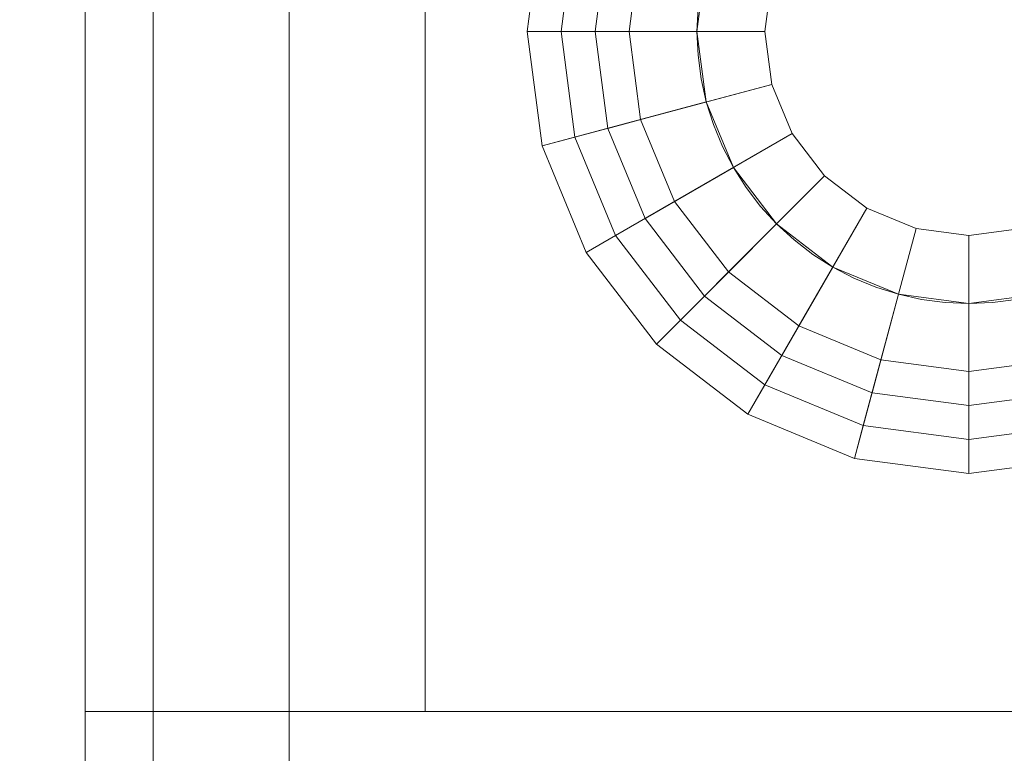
# Model space of a CAD drawing. Header units: inches. Extents: x -412 to -304, y -62 to 18.
# Tile 439 of 656: x -360.335 to -359.765, y -12.22 to -11.796. Entities that reach past the tile are written whole.
import ezdxf

# ---------------------------------------------------------------- set-up
doc = ezdxf.new("R2010")
doc.units = ezdxf.units.IN
doc.header["$LTSCALE"] = 32
doc.header["$MEASUREMENT"] = 0
doc.linetypes.add('Dash Style-1', pattern=[0.083328, 0.041656, -0.041672])
for name, color, linetype, lineweight in [('Black', 7, 'Continuous', 18), ('DashLineFill', 7, 'Dash Style-1', 13), ('Drawing', 7, 'Continuous', 18), ('Metal_HtAdjMech', 7, 'Continuous', 18), ('None', 7, 'Continuous', 18), ('SolidLine', 7, 'Continuous', 15), ('Wood_1-H', 7, 'Continuous', 13)]:
    doc.layers.add(name, color=color, linetype=linetype, lineweight=lineweight)

# ---------------------------------------------------------------- blocks, each defined once
blk = doc.blocks.new('Group-20')
at = {"layer": 'Black'}
for points in [[(-34.54794, 16.53613, 28.9791), (34.54794, 16.53613, 28.9791), (34.54794, -16.53613, 28.9791), (-34.54794, -16.53613, 28.9791)], [(-34.54794, 16.53613, 27.70079), (34.54794, 16.53613, 27.70079), (34.54794, -16.53613, 27.70079), (-34.54794, -16.53613, 27.70079)]]:
    blk.add_3dface(points, dxfattribs=at)
at = {"layer": 'Wood_1-H'}
for points in [[(-35.96494, 17.95313, 28.99879), (35.96494, 17.95313, 28.99879), (35.96494, -17.95313, 28.99879), (-35.96494, -17.95313, 28.99879)], [(-35.96494, 17.95313, 28.9791), (35.96494, 17.95313, 28.9791), (35.96494, -17.95313, 28.9791), (-35.96494, -17.95313, 28.9791)]]:
    blk.add_3dface(points, dxfattribs=at)
blk = doc.blocks.new('MpHtAdjTrough-1095 (3D)')
at = {"layer": 'Black'}
for points in [[(-17.3622, -4.05467, -1.5537), (17.3622, -4.05467, -1.5537), (17.3622, 2.5995, -3.97562), (-17.3622, 2.5995, -3.97562)], [(-17.3622, 2.59168, -4.03646), (17.3622, 2.59168, -4.03646), (17.3622, -4.07513, -1.60994), (-17.3622, -4.07513, -1.60994)]]:
    blk.add_3dface(points, dxfattribs=at)
blk = doc.blocks.new('TEK04-FrameA (3D)')
at = {"layer": 'Black'}
for points in [[(9.42913, 0.88583, 11.69291), (9.42511, 0.9164, 11.69291), (9.5392, 0.94697, 11.69291), (9.54724, 0.88583, 11.69291)], [(9.56693, 0.88583, 11.61417), (9.55821, 0.95206, 11.61417), (9.46314, 0.92659, 11.61417), (9.4685, 0.88583, 11.61417)], [(9.54724, 0.88583, 11.69291), (9.5392, 0.94697, 11.69291), (9.55821, 0.95206, 11.67323), (9.56693, 0.88583, 11.67323)], [(9.56693, 0.88583, 11.67323), (9.55821, 0.95206, 11.67323), (9.55821, 0.95206, 11.61417), (9.56693, 0.88583, 11.61417)], [(9.4685, 0.88583, 11.53543), (9.46314, 0.92659, 11.53543), (9.52018, 0.94187, 11.53543), (9.52756, 0.88583, 11.53543)], [(9.52756, 0.88583, 11.47638), (9.52018, 0.94187, 11.47638), (9.50117, 0.93678, 11.45669), (9.50787, 0.88583, 11.45669)], [(9.52756, 0.88583, 11.53543), (9.52018, 0.94187, 11.53543), (9.52018, 0.94187, 11.47638), (9.52756, 0.88583, 11.47638)], [(9.50787, 0.88583, 11.45669), (9.50117, 0.93678, 11.45669), (9.42511, 0.9164, 11.45669), (9.42913, 0.88583, 11.45669)], [(9.4685, 0.88583, 11.61417), (9.46314, 0.92659, 11.61417), (9.46314, 0.92659, 11.53543), (9.4685, 0.88583, 11.53543)], [(9.42913, 0.88583, 11.45669), (9.42511, 0.9164, 11.45669), (9.42511, 0.9164, 11.69291), (9.42913, 0.88583, 11.69291)], [(9.50117, 0.83488, 11.45669), (9.50787, 0.88583, 11.45669), (9.42913, 0.88583, 11.45669), (9.42511, 0.85526, 11.45669)], [(9.42511, 0.85526, 11.69291), (9.42913, 0.88583, 11.69291), (9.54724, 0.88583, 11.69291), (9.5392, 0.82469, 11.69291)], [(9.42511, 0.85526, 11.45669), (9.42913, 0.88583, 11.45669), (9.42913, 0.88583, 11.69291), (9.42511, 0.85526, 11.69291)], [(9.46314, 0.84507, 11.53543), (9.4685, 0.88583, 11.53543), (9.52756, 0.88583, 11.53543), (9.52018, 0.82978, 11.53543)], [(9.46314, 0.84507, 11.61417), (9.4685, 0.88583, 11.61417), (9.4685, 0.88583, 11.53543), (9.46314, 0.84507, 11.53543)], [(9.55821, 0.81959, 11.61417), (9.56693, 0.88583, 11.61417), (9.4685, 0.88583, 11.61417), (9.46314, 0.84507, 11.61417)], [(9.52018, 0.82978, 11.47638), (9.52756, 0.88583, 11.47638), (9.50787, 0.88583, 11.45669), (9.50117, 0.83488, 11.45669)], [(9.52018, 0.82978, 11.53543), (9.52756, 0.88583, 11.53543), (9.52756, 0.88583, 11.47638), (9.52018, 0.82978, 11.47638)], [(9.5392, 0.82469, 11.69291), (9.54724, 0.88583, 11.69291), (9.56693, 0.88583, 11.67323), (9.55821, 0.81959, 11.67323)], [(9.55821, 0.81959, 11.67323), (9.56693, 0.88583, 11.67323), (9.56693, 0.88583, 11.61417), (9.55821, 0.81959, 11.61417)], [(9.4815, 0.7874, 11.45669), (9.50117, 0.83488, 11.45669), (9.42511, 0.85526, 11.45669), (9.41331, 0.82677, 11.45669)], [(9.41331, 0.82677, 11.69291), (9.42511, 0.85526, 11.69291), (9.5392, 0.82469, 11.69291), (9.5156, 0.76772, 11.69291)], [(9.41331, 0.82677, 11.45669), (9.42511, 0.85526, 11.45669), (9.42511, 0.85526, 11.69291), (9.41331, 0.82677, 11.69291)], [(9.44741, 0.80709, 11.53543), (9.46314, 0.84507, 11.53543), (9.52018, 0.82978, 11.53543), (9.49855, 0.77756, 11.53543)], [(9.44741, 0.80709, 11.61417), (9.46314, 0.84507, 11.61417), (9.46314, 0.84507, 11.53543), (9.44741, 0.80709, 11.53543)], [(9.53264, 0.75787, 11.61417), (9.55821, 0.81959, 11.61417), (9.46314, 0.84507, 11.61417), (9.44741, 0.80709, 11.61417)], [(9.49855, 0.77756, 11.47638), (9.52018, 0.82978, 11.47638), (9.50117, 0.83488, 11.45669), (9.4815, 0.7874, 11.45669)], [(9.49855, 0.77756, 11.53543), (9.52018, 0.82978, 11.53543), (9.52018, 0.82978, 11.47638), (9.49855, 0.77756, 11.47638)], [(9.45022, 0.74663, 11.45669), (9.4815, 0.7874, 11.45669), (9.41331, 0.82677, 11.45669), (9.39454, 0.80231, 11.45669)], [(9.39454, 0.80231, 11.69291), (9.41331, 0.82677, 11.69291), (9.5156, 0.76772, 11.69291), (9.47806, 0.71879, 11.69291)], [(9.39454, 0.80231, 11.45669), (9.41331, 0.82677, 11.45669), (9.41331, 0.82677, 11.69291), (9.39454, 0.80231, 11.69291)], [(9.5156, 0.76772, 11.69291), (9.5392, 0.82469, 11.69291), (9.55821, 0.81959, 11.67323), (9.53264, 0.75787, 11.67323)], [(9.53264, 0.75787, 11.67323), (9.55821, 0.81959, 11.67323), (9.55821, 0.81959, 11.61417), (9.53264, 0.75787, 11.61417)], [(9.42238, 0.77447, 11.53543), (9.44741, 0.80709, 11.53543), (9.49855, 0.77756, 11.53543), (9.46414, 0.73271, 11.53543)], [(9.42238, 0.77447, 11.61417), (9.44741, 0.80709, 11.61417), (9.44741, 0.80709, 11.53543), (9.42238, 0.77447, 11.53543)], [(9.49198, 0.70487, 11.61417), (9.53264, 0.75787, 11.61417), (9.44741, 0.80709, 11.61417), (9.42238, 0.77447, 11.61417)], [(9.40945, 0.71535, 11.45669), (9.45022, 0.74663, 11.45669), (9.39454, 0.80231, 11.45669), (9.37008, 0.78354, 11.45669)], [(9.37008, 0.78354, 11.69291), (9.39454, 0.80231, 11.69291), (9.47806, 0.71879, 11.69291), (9.42913, 0.68125, 11.69291)], [(9.37008, 0.78354, 11.45669), (9.39454, 0.80231, 11.45669), (9.39454, 0.80231, 11.69291), (9.37008, 0.78354, 11.69291)], [(9.46414, 0.73271, 11.47638), (9.49855, 0.77756, 11.47638), (9.4815, 0.7874, 11.45669), (9.45022, 0.74663, 11.45669)], [(9.36197, 0.69568, 11.45669), (9.40945, 0.71535, 11.45669), (9.37008, 0.78354, 11.45669), (9.34159, 0.77174, 11.45669)], [(9.34159, 0.77174, 11.69291), (9.37008, 0.78354, 11.69291), (9.42913, 0.68125, 11.69291), (9.37216, 0.65766, 11.69291)], [(9.34159, 0.77174, 11.45669), (9.37008, 0.78354, 11.45669), (9.37008, 0.78354, 11.69291), (9.34159, 0.77174, 11.69291)], [(9.46414, 0.73271, 11.53543), (9.49855, 0.77756, 11.53543), (9.49855, 0.77756, 11.47638), (9.46414, 0.73271, 11.47638)], [(9.28045, 0.77174, 11.69291), (9.31102, 0.76772, 11.69291), (9.31102, 0.64961, 11.69291), (9.24989, 0.65766, 11.69291)], [(9.26007, 0.69568, 11.45669), (9.31102, 0.68898, 11.45669), (9.31102, 0.76772, 11.45669), (9.28045, 0.77174, 11.45669)], [(9.28045, 0.77174, 11.45669), (9.31102, 0.76772, 11.45669), (9.31102, 0.76772, 11.69291), (9.28045, 0.77174, 11.69291)], [(9.31102, 0.68898, 11.45669), (9.36197, 0.69568, 11.45669), (9.34159, 0.77174, 11.45669), (9.31102, 0.76772, 11.45669)], [(9.31102, 0.76772, 11.69291), (9.34159, 0.77174, 11.69291), (9.37216, 0.65766, 11.69291), (9.31102, 0.64961, 11.69291)], [(9.31102, 0.76772, 11.45669), (9.34159, 0.77174, 11.45669), (9.34159, 0.77174, 11.69291), (9.31102, 0.76772, 11.69291)], [(9.38976, 0.74944, 11.53543), (9.42238, 0.77447, 11.53543), (9.46414, 0.73271, 11.53543), (9.41929, 0.6983, 11.53543)], [(9.38976, 0.74944, 11.61417), (9.42238, 0.77447, 11.61417), (9.42238, 0.77447, 11.53543), (9.38976, 0.74944, 11.53543)], [(9.43898, 0.66421, 11.61417), (9.49198, 0.70487, 11.61417), (9.42238, 0.77447, 11.61417), (9.38976, 0.74944, 11.61417)], [(9.47806, 0.71879, 11.69291), (9.5156, 0.76772, 11.69291), (9.53264, 0.75787, 11.67323), (9.49198, 0.70487, 11.67323)], [(9.49198, 0.70487, 11.67323), (9.53264, 0.75787, 11.67323), (9.53264, 0.75787, 11.61417), (9.49198, 0.70487, 11.61417)], [(9.35178, 0.73371, 11.53543), (9.38976, 0.74944, 11.53543), (9.41929, 0.6983, 11.53543), (9.36707, 0.67667, 11.53543)], [(9.35178, 0.73371, 11.61417), (9.38976, 0.74944, 11.61417), (9.38976, 0.74944, 11.53543), (9.35178, 0.73371, 11.53543)], [(9.37726, 0.63864, 11.61417), (9.43898, 0.66421, 11.61417), (9.38976, 0.74944, 11.61417), (9.35178, 0.73371, 11.61417)], [(9.41929, 0.6983, 11.47638), (9.46414, 0.73271, 11.47638), (9.45022, 0.74663, 11.45669), (9.40945, 0.71535, 11.45669)], [(9.24479, 0.63864, 11.61417), (9.31102, 0.62992, 11.61417), (9.31102, 0.72835, 11.61417), (9.27026, 0.73371, 11.61417)], [(9.27026, 0.73371, 11.53543), (9.31102, 0.72835, 11.53543), (9.31102, 0.66929, 11.53543), (9.25498, 0.67667, 11.53543)], [(9.27026, 0.73371, 11.61417), (9.31102, 0.72835, 11.61417), (9.31102, 0.72835, 11.53543), (9.27026, 0.73371, 11.53543)], [(9.31102, 0.72835, 11.53543), (9.35178, 0.73371, 11.53543), (9.36707, 0.67667, 11.53543), (9.31102, 0.66929, 11.53543)], [(9.31102, 0.72835, 11.61417), (9.35178, 0.73371, 11.61417), (9.35178, 0.73371, 11.53543), (9.31102, 0.72835, 11.53543)], [(9.31102, 0.62992, 11.61417), (9.37726, 0.63864, 11.61417), (9.35178, 0.73371, 11.61417), (9.31102, 0.72835, 11.61417)], [(9.41929, 0.6983, 11.53543), (9.46414, 0.73271, 11.53543), (9.46414, 0.73271, 11.47638), (9.41929, 0.6983, 11.47638)], [(9.42913, 0.68125, 11.69291), (9.47806, 0.71879, 11.69291), (9.49198, 0.70487, 11.67323), (9.43898, 0.66421, 11.67323)], [(9.36707, 0.67667, 11.47638), (9.41929, 0.6983, 11.47638), (9.40945, 0.71535, 11.45669), (9.36197, 0.69568, 11.45669)], [(9.43898, 0.66421, 11.67323), (9.49198, 0.70487, 11.67323), (9.49198, 0.70487, 11.61417), (9.43898, 0.66421, 11.61417)], [(9.36707, 0.67667, 11.53543), (9.41929, 0.6983, 11.53543), (9.41929, 0.6983, 11.47638), (9.36707, 0.67667, 11.47638)], [(9.25498, 0.67667, 11.47638), (9.31102, 0.66929, 11.47638), (9.31102, 0.68898, 11.45669), (9.26007, 0.69568, 11.45669)], [(9.31102, 0.66929, 11.47638), (9.36707, 0.67667, 11.47638), (9.36197, 0.69568, 11.45669), (9.31102, 0.68898, 11.45669)], [(9.37216, 0.65766, 11.69291), (9.42913, 0.68125, 11.69291), (9.43898, 0.66421, 11.67323), (9.37726, 0.63864, 11.67323)], [(9.25498, 0.67667, 11.53543), (9.31102, 0.66929, 11.53543), (9.31102, 0.66929, 11.47638), (9.25498, 0.67667, 11.47638)], [(9.31102, 0.66929, 11.53543), (9.36707, 0.67667, 11.53543), (9.36707, 0.67667, 11.47638), (9.31102, 0.66929, 11.47638)], [(9.37726, 0.63864, 11.67323), (9.43898, 0.66421, 11.67323), (9.43898, 0.66421, 11.61417), (9.37726, 0.63864, 11.61417)], [(9.24989, 0.65766, 11.69291), (9.31102, 0.64961, 11.69291), (9.31102, 0.62992, 11.67323), (9.24479, 0.63864, 11.67323)], [(9.31102, 0.64961, 11.69291), (9.37216, 0.65766, 11.69291), (9.37726, 0.63864, 11.67323), (9.31102, 0.62992, 11.67323)], [(9.24479, 0.63864, 11.67323), (9.31102, 0.62992, 11.67323), (9.31102, 0.62992, 11.61417), (9.24479, 0.63864, 11.61417)], [(9.31102, 0.62992, 11.67323), (9.37726, 0.63864, 11.67323), (9.37726, 0.63864, 11.61417), (9.31102, 0.62992, 11.61417)]]:
    blk.add_3dface(points, dxfattribs=at)
at = {"layer": 'Metal_HtAdjMech'}
for points, invisible_edges in [([(9.70472, 2.26378, 11.53543), (9.70472, 0.57085, 11.53543), (9.38239, 1.81712, 11.53543), (9.38502, 1.82346, 11.53543)], 10), ([(9.46611, 0.91317, 11.61417), (9.4679, 0.89955, 11.61417), (9.70472, 0.37402, 11.61417), (9.70472, 2.26378, 11.61417)], 10), ([(9.70472, 2.26378, 11.53543), (9.70472, 0.41441, 11.60705), (9.70472, 0.42393, 11.60311)], 9), ([(9.70472, 2.26378, 11.53543), (9.70472, 2.26378, 11.61417), (9.70472, 0.37402, 11.61417), (9.70472, 0.38431, 11.61372)], 8), ([(9.70472, 0.38431, 11.61372), (9.70472, 0.39453, 11.61238), (9.70472, 2.26378, 11.53543)], 10), ([(9.70472, 2.26378, 11.53543), (9.70472, 0.40458, 11.61015), (9.70472, 0.41441, 11.60705)], 9), ([(9.70472, 0.42393, 11.60311), (9.70472, 0.57085, 11.53543), (9.70472, 2.26378, 11.53543)], 9), ([(9.70472, 0.39453, 11.61238), (9.70472, 0.40458, 11.61015), (9.70472, 2.26378, 11.53543)], 10), ([(9.46314, 0.92659, 11.53543), (9.45901, 0.93969, 11.53543), (9.38239, 1.81712, 11.53543), (9.70472, 0.57085, 11.53543)], 14), ([(9.70472, 0.57085, 11.53543), (9.46611, 0.91317, 11.53543), (9.46314, 0.92659, 11.53543)], 9), ([(9.4679, 0.89955, 11.53543), (9.4679, 0.89955, 11.61417), (9.46611, 0.91317, 11.61417), (9.46611, 0.91317, 11.53543)], 5), ([(9.70472, 0.57085, 11.53543), (9.4679, 0.89955, 11.53543), (9.46611, 0.91317, 11.53543)], 9), ([(9.4679, 0.89955, 11.61417), (9.4685, 0.88583, 11.61417), (9.70472, 0.37402, 11.61417)], 10), ([(9.4685, 0.88583, 11.53543), (9.4685, 0.88583, 11.61417), (9.4679, 0.89955, 11.61417), (9.4679, 0.89955, 11.53543)], 5), ([(9.70472, 0.57085, 11.53543), (9.4685, 0.88583, 11.53543), (9.4679, 0.89955, 11.53543)], 9), ([(9.70472, 0.37402, 11.61417), (9.4685, 0.88583, 11.61417), (9.4679, 0.8721, 11.61417)], 9), ([(9.4679, 0.8721, 11.53543), (9.4679, 0.8721, 11.61417), (9.4685, 0.88583, 11.61417), (9.4685, 0.88583, 11.53543)], 5), ([(9.4679, 0.8721, 11.53543), (9.4685, 0.88583, 11.53543), (9.70472, 0.57085, 11.53543)], 10), ([(9.70472, 0.37402, 11.61417), (9.4679, 0.8721, 11.61417), (9.46611, 0.85848, 11.61417)], 9), ([(9.46611, 0.85848, 11.53543), (9.46611, 0.85848, 11.61417), (9.4679, 0.8721, 11.61417), (9.4679, 0.8721, 11.53543)], 5), ([(9.46611, 0.85848, 11.53543), (9.4679, 0.8721, 11.53543), (9.70472, 0.57085, 11.53543)], 10), ([(9.46611, 0.85848, 11.61417), (9.46314, 0.84507, 11.61417), (9.70472, 0.37402, 11.61417)], 10), ([(9.46314, 0.84507, 11.53543), (9.46314, 0.84507, 11.61417), (9.46611, 0.85848, 11.61417), (9.46611, 0.85848, 11.53543)], 5), ([(9.70472, 0.57085, 11.53543), (9.46314, 0.84507, 11.53543), (9.46611, 0.85848, 11.53543)], 9), ([(9.70472, 0.37402, 11.61417), (9.46314, 0.84507, 11.61417), (9.45901, 0.83197, 11.61417)], 9), ([(9.45901, 0.83197, 11.53543), (9.45901, 0.83197, 11.61417), (9.46314, 0.84507, 11.61417), (9.46314, 0.84507, 11.53543)], 5), ([(9.45901, 0.83197, 11.53543), (9.46314, 0.84507, 11.53543), (9.70472, 0.57085, 11.53543)], 10), ([(9.45901, 0.83197, 11.61417), (9.45375, 0.81927, 11.61417), (9.70472, 0.37402, 11.61417)], 10), ([(9.45375, 0.81927, 11.53543), (9.45375, 0.81927, 11.61417), (9.45901, 0.83197, 11.61417), (9.45901, 0.83197, 11.53543)], 5), ([(9.70472, 0.57085, 11.53543), (9.45375, 0.81927, 11.53543), (9.45901, 0.83197, 11.53543)], 9), ([(9.70472, 0.37402, 11.61417), (9.45375, 0.81927, 11.61417), (9.44741, 0.80709, 11.61417)], 9), ([(9.44741, 0.80709, 11.53543), (9.44741, 0.80709, 11.61417), (9.45375, 0.81927, 11.61417), (9.45375, 0.81927, 11.53543)], 5), ([(9.44741, 0.80709, 11.53543), (9.45375, 0.81927, 11.53543), (9.70472, 0.57085, 11.53543)], 10), ([(9.70472, 0.37402, 11.61417), (9.44741, 0.80709, 11.61417), (9.44002, 0.7955, 11.61417)], 9), ([(9.44002, 0.7955, 11.53543), (9.44002, 0.7955, 11.61417), (9.44741, 0.80709, 11.61417), (9.44741, 0.80709, 11.53543)], 5), ([(9.44002, 0.7955, 11.53543), (9.44741, 0.80709, 11.53543), (9.70472, 0.57085, 11.53543)], 10), ([(9.44002, 0.7955, 11.61417), (9.43166, 0.7846, 11.61417), (9.70472, 0.37402, 11.61417)], 10), ([(9.43166, 0.7846, 11.53543), (9.43166, 0.7846, 11.61417), (9.44002, 0.7955, 11.61417), (9.44002, 0.7955, 11.53543)], 5), ([(9.70472, 0.57085, 11.53543), (9.43166, 0.7846, 11.53543), (9.44002, 0.7955, 11.53543)], 9), ([(9.70472, 0.37402, 11.61417), (9.43166, 0.7846, 11.61417), (9.42238, 0.77447, 11.61417)], 9), ([(9.42238, 0.77447, 11.53543), (9.42238, 0.77447, 11.61417), (9.43166, 0.7846, 11.61417), (9.43166, 0.7846, 11.53543)], 5), ([(9.42238, 0.77447, 11.53543), (9.43166, 0.7846, 11.53543), (9.70472, 0.57085, 11.53543)], 10), ([(9.70472, 0.37402, 11.61417), (9.42238, 0.77447, 11.61417), (9.41225, 0.76519, 11.61417)], 9), ([(9.41225, 0.76519, 11.53543), (9.41225, 0.76519, 11.61417), (9.42238, 0.77447, 11.61417), (9.42238, 0.77447, 11.53543)], 5), ([(9.41225, 0.76519, 11.53543), (9.42238, 0.77447, 11.53543), (9.70472, 0.57085, 11.53543)], 10), ([(9.41225, 0.76519, 11.61417), (9.40135, 0.75683, 11.61417), (9.70472, 0.37402, 11.61417)], 10), ([(9.40135, 0.75683, 11.53543), (9.40135, 0.75683, 11.61417), (9.41225, 0.76519, 11.61417), (9.41225, 0.76519, 11.53543)], 5), ([(9.70472, 0.57085, 11.53543), (9.40135, 0.75683, 11.53543), (9.41225, 0.76519, 11.53543)], 9), ([(9.70472, 0.37402, 11.61417), (9.40135, 0.75683, 11.61417), (9.38976, 0.74944, 11.61417)], 9), ([(9.38976, 0.74944, 11.53543), (9.38976, 0.74944, 11.61417), (9.40135, 0.75683, 11.61417), (9.40135, 0.75683, 11.53543)], 5), ([(9.38976, 0.74944, 11.53543), (9.40135, 0.75683, 11.53543), (9.70472, 0.57085, 11.53543)], 10), ([(9.38976, 0.74944, 11.61417), (9.37758, 0.7431, 11.61417), (9.70472, 0.37402, 11.61417)], 10), ([(9.37758, 0.7431, 11.53543), (9.37758, 0.7431, 11.61417), (9.38976, 0.74944, 11.61417), (9.38976, 0.74944, 11.53543)], 5), ([(9.70472, 0.57085, 11.53543), (9.37758, 0.7431, 11.53543), (9.38976, 0.74944, 11.53543)], 9), ([(9.70472, 0.37402, 11.61417), (9.37758, 0.7431, 11.61417), (9.36489, 0.73784, 11.61417)], 9), ([(9.36489, 0.73784, 11.53543), (9.36489, 0.73784, 11.61417), (9.37758, 0.7431, 11.61417), (9.37758, 0.7431, 11.53543)], 5), ([(9.36489, 0.73784, 11.53543), (9.37758, 0.7431, 11.53543), (9.70472, 0.57085, 11.53543)], 10), ([(9.36489, 0.73784, 11.61417), (9.35178, 0.73371, 11.61417), (9.70472, 0.37402, 11.61417)], 10), ([(9.35178, 0.73371, 11.53543), (9.35178, 0.73371, 11.61417), (9.36489, 0.73784, 11.61417), (9.36489, 0.73784, 11.53543)], 5), ([(9.70472, 0.57085, 11.53543), (9.35178, 0.73371, 11.53543), (9.36489, 0.73784, 11.53543)], 9), ([(9.70472, 0.37402, 11.61417), (9.33837, 0.73074, 11.61417), (9.32475, 0.72895, 11.61417)], 9), ([(9.32475, 0.72895, 11.53543), (9.32475, 0.72895, 11.61417), (9.33837, 0.73074, 11.61417), (9.33837, 0.73074, 11.53543)], 5), ([(9.32475, 0.72895, 11.53543), (9.33837, 0.73074, 11.53543), (9.70472, 0.57085, 11.53543)], 10), ([(9.35178, 0.73371, 11.61417), (9.33837, 0.73074, 11.61417), (9.70472, 0.37402, 11.61417)], 10), ([(9.33837, 0.73074, 11.53543), (9.33837, 0.73074, 11.61417), (9.35178, 0.73371, 11.61417), (9.35178, 0.73371, 11.53543)], 5), ([(9.70472, 0.57085, 11.53543), (9.33837, 0.73074, 11.53543), (9.35178, 0.73371, 11.53543)], 9), ([(9.31102, 0.72835, 11.61417), (9.2973, 0.72895, 11.61417), (8.91732, 0.37402, 11.61417), (9.70472, 0.37402, 11.61417)], 14), ([(8.91732, 0.57085, 11.53543), (9.2973, 0.72895, 11.53543), (9.31102, 0.72835, 11.53543)], 9), ([(9.31102, 0.72835, 11.53543), (9.32475, 0.72895, 11.53543), (9.70472, 0.57085, 11.53543), (8.91732, 0.57085, 11.53543)], 10), ([(9.2973, 0.72895, 11.53543), (9.2973, 0.72895, 11.61417), (9.31102, 0.72835, 11.61417), (9.31102, 0.72835, 11.53543)], 5), ([(9.70472, 0.37402, 11.61417), (9.32475, 0.72895, 11.61417), (9.31102, 0.72835, 11.61417)], 9), ([(9.31102, 0.72835, 11.53543), (9.31102, 0.72835, 11.61417), (9.32475, 0.72895, 11.61417), (9.32475, 0.72895, 11.53543)], 5), ([(9.70472, 0.57085, 11.53543), (9.70472, 0.45753, 11.57958), (9.70472, 0.46449, 11.57198)], 9), ([(9.70472, 0.46449, 11.57198), (9.70472, 0.47077, 11.56381), (9.70472, 0.57085, 11.53543)], 10), ([(9.70472, 0.57085, 11.53543), (9.70472, 0.48106, 11.54598), (9.70472, 0.485, 11.53646)], 9), ([(9.70472, 0.47077, 11.56381), (9.70472, 0.4763, 11.55512), (9.70472, 0.57085, 11.53543)], 10), ([(9.70472, 0.57085, 11.53543), (9.70472, 0.4881, 11.52663), (9.70472, 0.49033, 11.51657)], 9), ([(9.70472, 0.4763, 11.55512), (9.70472, 0.48106, 11.54598), (9.70472, 0.57085, 11.53543)], 10), ([(9.70472, 0.57085, 11.53543), (9.70472, 0.49168, 11.50636), (9.70472, 0.49213, 11.49606)], 9), ([(9.70472, 0.485, 11.53646), (9.70472, 0.4881, 11.52663), (9.70472, 0.57085, 11.53543)], 10), ([(9.70472, 0.57085, 11.53543), (9.70472, 0.44176, 11.59281), (9.70472, 0.44994, 11.58654)], 9), ([(9.70472, 0.57085, 11.53543), (9.70472, 0.42393, 11.60311), (9.70472, 0.43307, 11.59835)], 9), ([(9.70472, 0.49033, 11.51657), (9.70472, 0.49168, 11.50636), (9.70472, 0.57085, 11.53543)], 10), ([(9.70472, 0.43307, 11.59835), (9.70472, 0.44176, 11.59281), (9.70472, 0.57085, 11.53543)], 10), ([(9.70472, 0.44994, 11.58654), (9.70472, 0.45753, 11.57958), (9.70472, 0.57085, 11.53543)], 10), ([(9.70472, 0.49213, 11.49606), (9.70472, 0.49213, 11.33858), (9.70472, 0.57085, 11.33954), (9.70472, 0.57085, 11.53543)], 8), ([(8.71836, 0.49213, 10.75891), (8.72259, 0.49213, 10.7628), (12.99705, 0.49213, 10.7628), (9.25197, 0.49213, 10.45242)], 14), ([(9.70472, 0.49213, 11.33858), (12.99705, 0.49213, 10.7628), (8.72259, 0.49213, 10.7628), (8.72405, 0.49213, 10.76413)], 11), ([(8.72405, 0.49213, 10.76413), (8.72928, 0.49213, 10.76983), (9.70472, 0.49213, 11.33858)], 10), ([(8.72928, 0.49213, 10.76983), (8.73398, 0.49213, 10.77596), (9.70472, 0.49213, 11.33858)], 10), ([(9.70472, 0.49213, 11.33858), (8.73398, 0.49213, 10.77596), (8.73813, 0.49213, 10.78248)], 9), ([(8.73813, 0.49213, 10.78248), (8.7417, 0.49213, 10.78933), (9.70472, 0.49213, 11.33858)], 10), ([(8.7417, 0.49213, 10.78933), (8.74466, 0.49213, 10.79647), (9.70472, 0.49213, 11.33858)], 10), ([(9.70472, 0.49213, 11.33858), (8.74466, 0.49213, 10.79647), (8.74698, 0.49213, 10.80384)], 9), ([(8.74698, 0.49213, 10.8497), (8.74466, 0.49213, 10.85707), (8.91732, 0.49213, 11.33858), (9.70472, 0.49213, 11.33858)], 10), ([(9.70472, 0.49213, 11.33858), (8.74865, 0.49213, 10.84215), (8.74698, 0.49213, 10.8497)], 9), ([(8.74698, 0.49213, 10.80384), (8.74865, 0.49213, 10.81139), (9.70472, 0.49213, 11.33858)], 10), ([(9.70472, 0.49213, 11.33858), (8.74865, 0.49213, 10.81139), (8.74966, 0.49213, 10.81905)], 9), ([(8.74966, 0.49213, 10.83449), (8.74865, 0.49213, 10.84215), (9.70472, 0.49213, 11.33858)], 10), ([(9.70472, 0.49213, 11.33858), (8.74966, 0.49213, 10.81905), (8.75, 0.49213, 10.82677)], 9), ([(8.75, 0.49213, 10.82677), (8.74966, 0.49213, 10.83449), (9.70472, 0.49213, 11.33858)], 10), ([(20.57087, 0.49168, 10.14719), (9.25197, 0.49168, 10.14719), (18.0561, 0.49213, 10.15748), (19.14862, 0.49213, 10.15748)], 11), ([(9.25197, 0.49168, 10.14719), (9.25197, 0.49213, 10.15748), (12.99705, 0.49213, 10.15748)], 8), ([(12.99705, 0.49213, 10.15748), (18.0561, 0.49213, 10.15748), (9.25197, 0.49168, 10.14719)], 10), ([(12.99705, 0.49213, 10.7628), (12.99705, 0.49213, 10.40354), (9.25197, 0.49213, 10.40354), (9.25197, 0.49213, 10.45242)], 11), ([(9.25197, 0.49213, 10.40354), (12.99705, 0.49213, 10.40354), (12.99705, 0.49213, 10.15748), (9.25197, 0.49213, 10.15748)], 3), ([(9.25197, 0.49168, 10.14719), (20.57087, 0.49168, 10.14719), (20.57087, 0.49033, 10.13697), (9.25197, 0.49033, 10.13697)], 5), ([(12.99705, 0.49213, 11.49606), (9.70472, 0.49213, 11.49606), (9.70472, 0.49168, 11.50636), (18.95669, 0.49168, 11.50636)], 12), ([(9.70472, 0.49213, 11.33858), (9.70472, 0.49213, 11.49606), (12.99705, 0.49213, 11.49606), (12.99705, 0.49213, 10.7628)], 12), ([(9.70472, 0.49033, 11.51657), (18.95669, 0.49033, 11.51657), (18.95669, 0.49168, 11.50636), (9.70472, 0.49168, 11.50636)], 5), ([(9.25197, 0.49033, 10.13697), (20.57087, 0.49033, 10.13697), (20.57087, 0.4881, 10.12691), (9.25197, 0.4881, 10.12691)], 5), ([(9.25197, 0.4881, 10.12691), (20.57087, 0.4881, 10.12691), (20.57087, 0.485, 10.11708), (9.25197, 0.485, 10.11708)], 5), ([(9.25197, 0.485, 10.11708), (20.57087, 0.485, 10.11708), (20.57087, 0.48106, 10.10756), (9.25197, 0.48106, 10.10756)], 5), ([(9.70472, 0.4881, 11.52663), (18.95669, 0.4881, 11.52663), (18.95669, 0.49033, 11.51657), (9.70472, 0.49033, 11.51657)], 5), ([(9.70472, 0.485, 11.53646), (18.95669, 0.485, 11.53646), (18.95669, 0.4881, 11.52663), (9.70472, 0.4881, 11.52663)], 5), ([(9.70472, 0.48106, 11.54598), (18.95669, 0.48106, 11.54598), (18.95669, 0.485, 11.53646), (9.70472, 0.485, 11.53646)], 5), ([(9.25197, 0.48106, 10.10756), (20.57087, 0.48106, 10.10756), (20.57087, 0.4763, 10.09843), (9.25197, 0.4763, 10.09843)], 5), ([(9.70472, 0.4763, 11.55512), (18.95669, 0.4763, 11.55512), (18.95669, 0.48106, 11.54598), (9.70472, 0.48106, 11.54598)], 5), ([(9.25197, 0.4763, 10.09843), (20.57087, 0.4763, 10.09843), (20.57087, 0.47077, 10.08974), (9.25197, 0.47077, 10.08974)], 5), ([(9.70472, 0.47077, 11.56381), (18.95669, 0.47077, 11.56381), (18.95669, 0.4763, 11.55512), (9.70472, 0.4763, 11.55512)], 5), ([(9.25197, 0.47077, 10.08974), (20.57087, 0.47077, 10.08974), (20.57087, 0.46449, 10.08156), (9.25197, 0.46449, 10.08156)], 5), ([(9.70472, 0.46449, 11.57198), (18.95669, 0.46449, 11.57198), (18.95669, 0.47077, 11.56381), (9.70472, 0.47077, 11.56381)], 5), ([(9.25197, 0.46449, 10.08156), (20.57087, 0.46449, 10.08156), (20.57087, 0.45753, 10.07396), (9.25197, 0.45753, 10.07396)], 5), ([(9.70472, 0.45753, 11.57958), (18.95669, 0.45753, 11.57958), (18.95669, 0.46449, 11.57198), (9.70472, 0.46449, 11.57198)], 5), ([(9.25197, 0.45753, 10.07396), (20.57087, 0.45753, 10.07396), (20.57087, 0.44994, 10.067), (9.25197, 0.44994, 10.067)], 5), ([(9.70472, 0.44994, 11.58654), (18.95669, 0.44994, 11.58654), (18.95669, 0.45753, 11.57958), (9.70472, 0.45753, 11.57958)], 5), ([(9.25197, 0.44994, 10.067), (20.57087, 0.44994, 10.067), (20.57087, 0.44176, 10.06073), (9.25197, 0.44176, 10.06073)], 5), ([(9.70472, 0.44176, 11.59281), (18.95669, 0.44176, 11.59281), (18.95669, 0.44994, 11.58654), (9.70472, 0.44994, 11.58654)], 5), ([(9.25197, 0.44176, 10.06073), (20.57087, 0.44176, 10.06073), (20.57087, 0.43307, 10.05519), (9.25197, 0.43307, 10.05519)], 5), ([(9.70472, 0.43307, 11.59835), (18.95669, 0.43307, 11.59835), (18.95669, 0.44176, 11.59281), (9.70472, 0.44176, 11.59281)], 5), ([(9.25197, 0.43307, 10.05519), (20.57087, 0.43307, 10.05519), (20.57087, 0.42393, 10.05044), (9.25197, 0.42393, 10.05044)], 5), ([(9.70472, 0.42393, 11.60311), (18.95669, 0.42393, 11.60311), (18.95669, 0.43307, 11.59835), (9.70472, 0.43307, 11.59835)], 5), ([(9.25197, 0.42393, 10.05044), (20.57087, 0.42393, 10.05044), (20.57087, 0.41441, 10.04649), (9.25197, 0.41441, 10.04649)], 5), ([(9.70472, 0.41441, 11.60705), (18.95669, 0.41441, 11.60705), (18.95669, 0.42393, 11.60311), (9.70472, 0.42393, 11.60311)], 5), ([(0, 0.41324, 10.15405), (20.57087, 0.41324, 10.15405), (12.99705, 0.41339, 10.15748), (7.81988, 0.41339, 10.15748)], 11), ([(0, 0.41279, 10.15064), (20.57087, 0.41279, 10.15064), (20.57087, 0.41324, 10.15405), (0, 0.41324, 10.15405)], 5), ([(0, 0.41204, 10.14729), (20.57087, 0.41204, 10.14729), (20.57087, 0.41279, 10.15064), (0, 0.41279, 10.15064)], 5), ([(0, 0.41101, 10.14401), (20.57087, 0.41101, 10.14401), (20.57087, 0.41204, 10.14729), (0, 0.41204, 10.14729)], 5), ([(0, 0.4097, 10.14084), (20.57087, 0.4097, 10.14084), (20.57087, 0.41101, 10.14401), (0, 0.41101, 10.14401)], 5), ([(7.81988, 0.41339, 10.40354), (12.99705, 0.41339, 10.40354), (8.69171, 0.41339, 10.74353), (8.68434, 0.41339, 10.74121)], 11), ([(7.81988, 0.41339, 10.15748), (12.99705, 0.41339, 10.15748), (12.99705, 0.41339, 10.40354), (7.81988, 0.41339, 10.40354)], 14), ([(20.57087, 0.41324, 11.49949), (8.57303, 0.41324, 11.49949), (12.99705, 0.41339, 11.49606), (18.0561, 0.41339, 11.49606)], 11), ([(8.57303, 0.41324, 11.49949), (8.57303, 0.41339, 11.49606), (12.99705, 0.41339, 11.49606)], 8), ([(12.99705, 0.41339, 11.49606), (8.57303, 0.41339, 11.49606), (8.57303, 0.41339, 11.3937), (8.74466, 0.41339, 10.85707)], 12), ([(8.57303, 0.41324, 11.49949), (20.57087, 0.41324, 11.49949), (20.57087, 0.41279, 11.5029), (8.57303, 0.41279, 11.5029)], 5), ([(8.57303, 0.41279, 11.5029), (20.57087, 0.41279, 11.5029), (20.57087, 0.41204, 11.50625), (8.57303, 0.41204, 11.50625)], 5), ([(8.57303, 0.41204, 11.50625), (20.57087, 0.41204, 11.50625), (20.57087, 0.41101, 11.50953), (8.57303, 0.41101, 11.50953)], 5), ([(8.57303, 0.41101, 11.50953), (20.57087, 0.41101, 11.50953), (20.57087, 0.4097, 11.5127), (8.57303, 0.4097, 11.5127)], 5), ([(8.69885, 0.41339, 10.74649), (8.69171, 0.41339, 10.74353), (12.99705, 0.41339, 10.40354)], 10), ([(12.99705, 0.41339, 10.40354), (8.70571, 0.41339, 10.75006), (8.69885, 0.41339, 10.74649)], 9), ([(12.99705, 0.41339, 10.40354), (8.71223, 0.41339, 10.75421), (8.70571, 0.41339, 10.75006)], 9), ([(8.71836, 0.41339, 10.75891), (8.71223, 0.41339, 10.75421), (12.99705, 0.41339, 10.40354)], 10), ([(12.99705, 0.41339, 10.40354), (12.99705, 0.41339, 10.7628), (8.72259, 0.41339, 10.7628), (8.71836, 0.41339, 10.75891)], 11), ([(8.72405, 0.41339, 10.76413), (8.72259, 0.41339, 10.7628), (12.99705, 0.41339, 10.7628)], 10), ([(12.99705, 0.41339, 10.7628), (8.72928, 0.41339, 10.76983), (8.72405, 0.41339, 10.76413)], 9), ([(12.99705, 0.41339, 10.7628), (8.73398, 0.41339, 10.77596), (8.72928, 0.41339, 10.76983)], 9), ([(8.73813, 0.41339, 10.78248), (8.73398, 0.41339, 10.77596), (12.99705, 0.41339, 10.7628)], 10), ([(12.99705, 0.41339, 10.7628), (8.7417, 0.41339, 10.78933), (8.73813, 0.41339, 10.78248)], 9), ([(8.74466, 0.41339, 10.79647), (8.7417, 0.41339, 10.78933), (12.99705, 0.41339, 10.7628)], 10), ([(8.74698, 0.41339, 10.80384), (8.74466, 0.41339, 10.79647), (12.99705, 0.41339, 10.7628)], 10), ([(8.74466, 0.41339, 10.85707), (8.74698, 0.41339, 10.8497), (12.99705, 0.41339, 11.49606)], 10), ([(12.99705, 0.41339, 10.7628), (8.74865, 0.41339, 10.81139), (8.74698, 0.41339, 10.80384)], 9), ([(8.74698, 0.41339, 10.8497), (8.74865, 0.41339, 10.84215), (12.99705, 0.41339, 11.49606)], 10), ([(8.74966, 0.41339, 10.81905), (8.74865, 0.41339, 10.81139), (12.99705, 0.41339, 10.7628)], 10), ([(12.99705, 0.41339, 10.7628), (12.99705, 0.41339, 11.49606), (8.74865, 0.41339, 10.84215), (8.74966, 0.41339, 10.83449)], 11), ([(12.99705, 0.41339, 10.7628), (8.74966, 0.41339, 10.83449), (8.75, 0.41339, 10.82677)], 9), ([(8.75, 0.41339, 10.82677), (8.74966, 0.41339, 10.81905), (12.99705, 0.41339, 10.7628)], 10), ([(9.25197, 0.41441, 10.04649), (20.57087, 0.41441, 10.04649), (20.57087, 0.40458, 10.04339), (9.25197, 0.40458, 10.04339)], 5), ([(9.70472, 0.40458, 11.61015), (18.95669, 0.40458, 11.61015), (18.95669, 0.41441, 11.60705), (9.70472, 0.41441, 11.60705)], 5), ([(0, 0.40811, 10.1378), (20.57087, 0.40811, 10.1378), (20.57087, 0.4097, 10.14084), (0, 0.4097, 10.14084)], 5), ([(0, 0.40627, 10.1349), (20.57087, 0.40627, 10.1349), (20.57087, 0.40811, 10.1378), (0, 0.40811, 10.1378)], 5), ([(0, 0.40417, 10.13217), (20.57087, 0.40417, 10.13217), (20.57087, 0.40627, 10.1349), (0, 0.40627, 10.1349)], 5), ([(8.57303, 0.4097, 11.5127), (20.57087, 0.4097, 11.5127), (20.57087, 0.40811, 11.51575), (8.57303, 0.40811, 11.51575)], 5), ([(8.57303, 0.40811, 11.51575), (20.57087, 0.40811, 11.51575), (20.57087, 0.40627, 11.51864), (8.57303, 0.40627, 11.51864)], 5), ([(8.57303, 0.40627, 11.51864), (20.57087, 0.40627, 11.51864), (20.57087, 0.40417, 11.52137), (8.57303, 0.40417, 11.52137)], 5), ([(0, 0.40185, 10.12964), (20.57087, 0.40185, 10.12964), (20.57087, 0.40417, 10.13217), (0, 0.40417, 10.13217)], 5), ([(0, 0.39932, 10.12732), (20.57087, 0.39932, 10.12732), (20.57087, 0.40185, 10.12964), (0, 0.40185, 10.12964)], 5), ([(0, 0.3966, 10.12523), (20.57087, 0.3966, 10.12523), (20.57087, 0.39932, 10.12732), (0, 0.39932, 10.12732)], 5), ([(8.57303, 0.40417, 11.52137), (20.57087, 0.40417, 11.52137), (20.57087, 0.40185, 11.5239), (8.57303, 0.40185, 11.5239)], 5), ([(8.57303, 0.40185, 11.5239), (20.57087, 0.40185, 11.5239), (20.57087, 0.39932, 11.52622), (8.57303, 0.39932, 11.52622)], 5), ([(8.57303, 0.39932, 11.52622), (20.57087, 0.39932, 11.52622), (20.57087, 0.3966, 11.52831), (8.57303, 0.3966, 11.52831)], 5), ([(9.25197, 0.40458, 10.04339), (20.57087, 0.40458, 10.04339), (20.57087, 0.39453, 10.04116), (9.25197, 0.39453, 10.04116)], 5), ([(9.70472, 0.39453, 11.61238), (18.95669, 0.39453, 11.61238), (18.95669, 0.40458, 11.61015), (9.70472, 0.40458, 11.61015)], 5), ([(0, 0.3937, 10.12338), (20.57087, 0.3937, 10.12338), (20.57087, 0.3966, 10.12523), (0, 0.3966, 10.12523)], 5), ([(0, 0.39065, 10.1218), (20.57087, 0.39065, 10.1218), (20.57087, 0.3937, 10.12338), (0, 0.3937, 10.12338)], 5), ([(8.57303, 0.3966, 11.52831), (20.57087, 0.3966, 11.52831), (20.57087, 0.3937, 11.53016), (8.57303, 0.3937, 11.53016)], 5), ([(8.57303, 0.3937, 11.53016), (20.57087, 0.3937, 11.53016), (20.57087, 0.39065, 11.53174), (8.57303, 0.39065, 11.53174)], 5), ([(9.25197, 0.39453, 10.04116), (20.57087, 0.39453, 10.04116), (20.57087, 0.38431, 10.03982), (9.25197, 0.38431, 10.03982)], 5), ([(9.70472, 0.38431, 11.61372), (18.95669, 0.38431, 11.61372), (18.95669, 0.39453, 11.61238), (9.70472, 0.39453, 11.61238)], 5), ([(0, 0.38748, 10.12048), (20.57087, 0.38748, 10.12048), (20.57087, 0.39065, 10.1218), (0, 0.39065, 10.1218)], 5), ([(8.57303, 0.39065, 11.53174), (20.57087, 0.39065, 11.53174), (20.57087, 0.38748, 11.53306), (8.57303, 0.38748, 11.53306)], 5), ([(0, 0.38421, 10.11945), (20.57087, 0.38421, 10.11945), (20.57087, 0.38748, 10.12048), (0, 0.38748, 10.12048)], 5), ([(0, 0.38085, 10.11871), (20.57087, 0.38085, 10.11871), (20.57087, 0.38421, 10.11945), (0, 0.38421, 10.11945)], 5), ([(8.57303, 0.38748, 11.53306), (20.57087, 0.38748, 11.53306), (20.57087, 0.38421, 11.53409), (8.57303, 0.38421, 11.53409)], 5), ([(8.57303, 0.38421, 11.53409), (20.57087, 0.38421, 11.53409), (20.57087, 0.38085, 11.53483), (8.57303, 0.38085, 11.53483)], 5), ([(9.25197, 0.38431, 10.03982), (20.57087, 0.38431, 10.03982), (20.57087, 0.37402, 10.03937), (9.25197, 0.37402, 10.03937)], 1), ([(9.70472, 0.37402, 11.61417), (18.95669, 0.37402, 11.61417), (18.95669, 0.38431, 11.61372), (9.70472, 0.38431, 11.61372)], 4), ([(0, 0.37745, 10.11826), (20.57087, 0.37745, 10.11826), (20.57087, 0.38085, 10.11871), (0, 0.38085, 10.11871)], 5), ([(0, 0.37402, 10.11811), (20.57087, 0.37402, 10.11811), (20.57087, 0.37745, 10.11826), (0, 0.37745, 10.11826)], 4), ([(8.57303, 0.38085, 11.53483), (20.57087, 0.38085, 11.53483), (20.57087, 0.37745, 11.53528), (8.57303, 0.37745, 11.53528)], 5), ([(20.17717, 0.37402, 11.53543), (8.57303, 0.37402, 11.53543), (8.57303, 0.37745, 11.53528), (20.57087, 0.37745, 11.53528)], 12), ([(20.57087, 0.37402, 10.11811), (0, 0.37402, 10.11811), (0.60256, 0.13727, 10.11811), (0.61448, 0.1357, 10.11811)], 10), ([(9.25197, 0.37402, 10.03937), (20.57087, 0.37402, 10.03937), (20.57087, -0.37402, 10.03937), (0, -0.37402, 10.03937)], 8), ([(0.61448, 0.1357, 10.11811), (0.62622, 0.1331, 10.11811), (20.57087, 0.37402, 10.11811)], 10), ([(20.57087, 0.37402, 10.11811), (0.62622, 0.1331, 10.11811), (0.63768, 0.12949, 10.11811)], 9), ([(0.63768, 0.12949, 10.11811), (0.64879, 0.12488, 10.11811), (20.57087, 0.37402, 10.11811)], 10), ([(20.57087, 0.37402, 10.11811), (0.64879, 0.12488, 10.11811), (2.16535, 0.1378, 10.11811)], 11), ([(2.16535, 0.1378, 10.11811), (2.17736, 0.13727, 10.11811), (20.57087, 0.37402, 10.11811)], 10), ([(20.57087, 0.37402, 10.11811), (2.17736, 0.13727, 10.11811), (2.18928, 0.1357, 10.11811)], 9), ([(2.18928, 0.1357, 10.11811), (2.20102, 0.1331, 10.11811), (20.57087, 0.37402, 10.11811)], 10), ([(20.57087, 0.37402, 10.11811), (2.20102, 0.1331, 10.11811), (2.21248, 0.12949, 10.11811)], 9), ([(2.21248, 0.12949, 10.11811), (2.22359, 0.12488, 10.11811), (20.57087, 0.37402, 10.11811)], 10), ([(20.57087, 0.37402, 10.11811), (2.22359, 0.12488, 10.11811), (2.23425, 0.11933, 10.11811)], 9), ([(2.23425, 0.11933, 10.11811), (2.24439, 0.11288, 10.11811), (20.57087, 0.37402, 10.11811)], 10), ([(2.24439, 0.11288, 10.11811), (2.25393, 0.10556, 10.11811), (20.57087, 0.37402, 10.11811)], 10), ([(20.57087, 0.37402, 10.11811), (2.25393, 0.10556, 10.11811), (2.26279, 0.09744, 10.11811)], 9), ([(20.57087, 0.37402, 10.11811), (2.26279, 0.09744, 10.11811), (2.27091, 0.08857, 10.11811)], 9), ([(2.27091, 0.08857, 10.11811), (2.27823, 0.07904, 10.11811), (20.57087, 0.37402, 10.11811)], 10), ([(20.57087, -0.37402, 10.11811), (20.57087, 0.37402, 10.11811), (2.27823, 0.07904, 10.11811), (2.28469, 0.0689, 10.11811)], 10), ([(8.91732, 0.37402, 11.61417), (8.57303, 0.37402, 11.61417), (8.57303, -0.37402, 11.61417), (20.17717, -0.37402, 11.61417)], 8), ([(9.70472, 0.37402, 11.61417), (8.91732, 0.37402, 11.61417), (20.17717, -0.37402, 11.61417)], 11), ([(20.17717, -0.37402, 11.61417), (18.95669, 0.37402, 11.61417), (9.70472, 0.37402, 11.61417)], 9)]:
    blk.add_3dface(points, dxfattribs=dict(at, invisible_edges=invisible_edges))
for points in [[(9.70472, 0.57085, 11.33954), (8.91732, 0.57085, 11.33954), (8.91732, 0.57085, 11.53543), (9.70472, 0.57085, 11.53543)], [(9.70472, 0.49213, 11.33858), (8.91732, 0.49213, 11.33858), (8.91732, 0.57085, 11.33954), (9.70472, 0.57085, 11.33954)], [(8.57303, -0.37402, 11.53543), (8.57303, 0.37402, 11.53543), (20.17717, 0.37402, 11.53543), (20.17717, -0.37402, 11.53543)]]:
    blk.add_3dface(points, dxfattribs=at)
blk = doc.blocks.new('TEK04-Frame (3D)')
at = {"layer": 'DashLineFill', "color": 7, "transparency": 33554687}
blk.add_blockref('TEK04-FrameA (3D)', (-1.4565, -2.59843, -11.69291), dxfattribs=at)
blk = doc.blocks.new('Group-23')
at = {"layer": 'None'}
blk.add_blockref('Group-20', (0, 0), dxfattribs=at)
at = {"layer": 'SolidLine', "color": 7}
for name, p in [('MpHtAdjTrough-1095 (3D)', (0, 0, 27.70079)), ('TEK04-Frame (3D)', (-21.55512, 0, 27.70079))]:
    blk.add_blockref(name, p, dxfattribs=at)
blk = doc.blocks.new('MP Ht Adju Rect Table (3D)')
at = {"layer": 'None'}
blk.add_blockref('Group-23', (0, 0), dxfattribs=at)
at = {"layer": 'Drawing', "color": 0, "flags": 1}
for tag in ['Tag', 'Catalog', 'Option1', 'Option2', 'Option3', 'Option4', 'Option5', 'Option6', 'Option7', 'Option8', 'Option9', 'Option10', 'Option11', 'Option12', 'Custom', 'FinishGroup', 'Discount', 'Item2', 'Item3', 'Item6', 'Item9', 'Item10', 'Item12', 'Item13', 'Item16', 'Item19', 'Item20', 'Item21', 'Item22', 'Item23', 'Item24', 'Item25', 'Item8', 'Item18', 'Item1', 'Item4', 'Item5', 'Item7', 'Item11', 'Item14', 'Item15', 'Item17']:
    blk.add_attdef(tag, (-16.60664, -46.53056), '', height=0.00709, dxfattribs=at)

msp = doc.modelspace()

# ---------------------------------------------------------------- block references
at = {"layer": 'Drawing', "rotation": 270}
msp.add_blockref('MP Ht Adju Rect Table (3D)', (-358.07283, -25.50309), dxfattribs=at)

doc.saveas('drawing.dxf')
